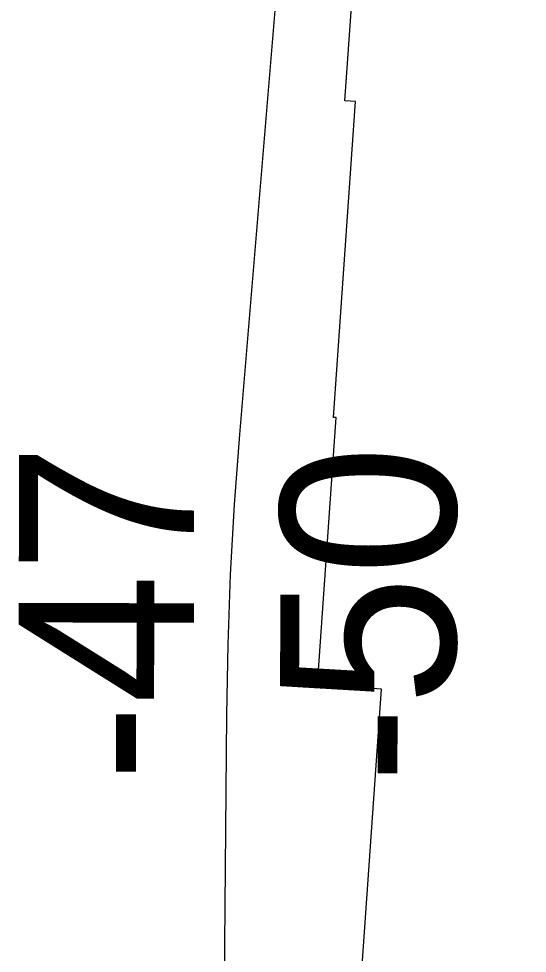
# Model space of a CAD drawing. Extents: x 3313447 to 3351316, y 703786 to 729172.
# Drawn here: x 3322948.5 to 3323143, y 717861.5 to 718218.9 of the extents above; entities that cross this region are included whole.
import ezdxf

# ---------------------------------------------------------------- set-up
doc = ezdxf.new("R2010")
doc.units = 0
for name, color, linetype in [('V-RIVR-RANG', 7, 'Continuous'), ('V-RRAP-RVMT', 7, 'Continuous'), ('V-TOPO-MAJR', 7, 'Continuous')]:
    doc.layers.add(name, color=color, linetype=linetype)

msp = doc.modelspace()

# ---------------------------------------------------------------- linework, layer by layer
at = {"layer": 'V-RRAP-RVMT'}
for p, q in [((3323073.2281491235, 718187.5336075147), (3323079.930671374, 718283.3841270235)), ((3323068.812845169, 718066.4559839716), (3323077.259704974, 718187.2516936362)), ((3323077.2597049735, 718187.2516936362), (3323073.2281491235, 718187.5336075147)), ((3323062.7741762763, 717964.2747109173), (3323069.9140033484, 718066.3789834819)), ((3323069.9140033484, 718066.3789834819), (3323068.812845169, 718066.4559839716)), ((3323087.189398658, 717962.5674320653), (3323062.7741762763, 717964.2747109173)), ((3323079.097646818, 717846.8500022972), (3323087.189398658, 717962.5674320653))]:
    msp.add_line(p, q, dxfattribs=at)
at = {"layer": 'V-TOPO-MAJR'}
msp.add_lwpolyline([(3323164.867465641, 718314.6383065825), (3323136.718456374, 718391.968113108), (3323128.4946671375, 718411.6856343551), (3323119.1304277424, 718430.7772963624), (3323108.0555131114, 718448.9301695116), (3323095.8401483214, 718466.4571834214), (3323086.305205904, 718471.4103492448), (3323077.968281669, 718472.2846874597), (3323071.4283847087, 718467.0407842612), (3323066.08650593, 718457.7180534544), (3323032.8484158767, 718059.8601058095), (3323030.9158798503, 718033.1138825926), (3323029.383887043, 718006.349237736), (3323028.4527090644, 717979.5569604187), (3323027.9220743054, 717952.7462614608), (3323026.542267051, 717791.735564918), (3323025.5620840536, 717698.0234899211), (3323024.3458027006, 717604.3149255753), (3323022.775373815, 717510.6116272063), (3323020.9688465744, 717416.9118394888)], dxfattribs=at)

# ---------------------------------------------------------------- texts
at = {"layer": 'V-RIVR-RANG'}
for s, p in [('-47', (3323015.361119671, 717926.9714962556)), ('-50', (3323115.3595893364, 717926.2587172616))]:
    msp.add_text(s, height=67.00000000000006, rotation=89.88480555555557, dxfattribs=at).set_placement(p)

doc.saveas('drawing.dxf')
